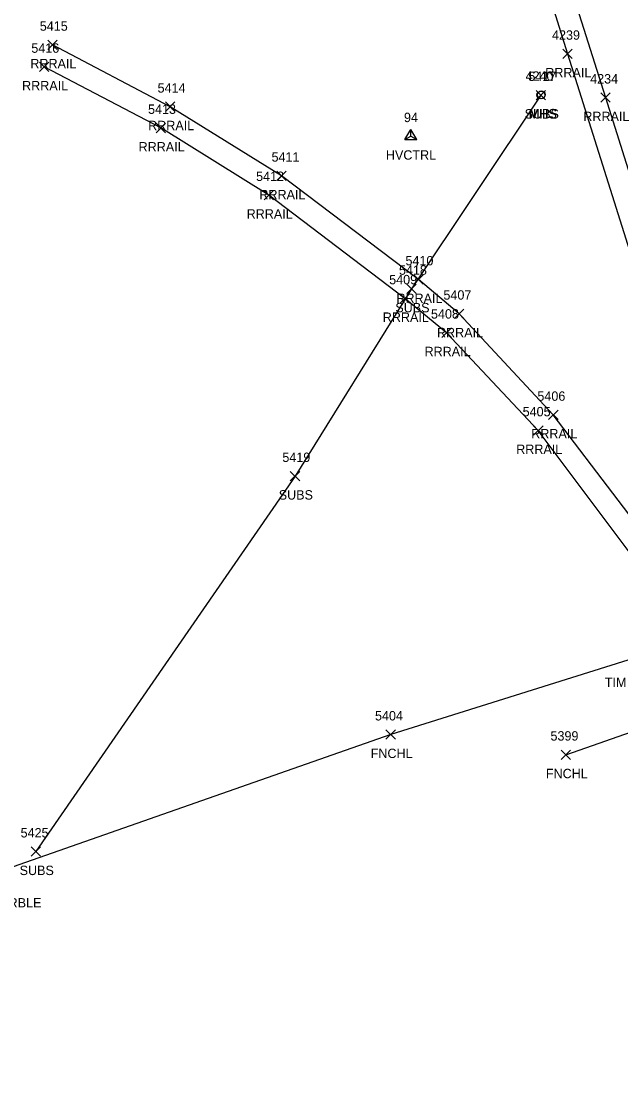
# Model space of a CAD drawing. Extents: x 1462668 to 1465147, y 550359 to 557351.
# Drawn here: x 1463609.8 to 1463737.6, y 555207 to 555430.8 of the extents above; entities that cross this region are included whole.
import ezdxf

# ---------------------------------------------------------------- set-up
doc = ezdxf.new("R2010")
doc.units = 0
for name, color, linetype in [('C_A', 7, 'Continuous'), ('C_I', 7, 'Continuous'), ('CPSM', 7, 'Continuous'), ('L_A', 7, 'Continuous'), ('L_I', 7, 'Continuous'), ('L_TIC', 7, 'Continuous'), ('LFNC', 7, 'Continuous'), ('M_C', 7, 'Continuous'), ('R_A', 7, 'Continuous'), ('R_I', 7, 'Continuous'), ('R_TIC', 7, 'Continuous'), ('RR', 7, 'Continuous'), ('U_A', 7, 'Continuous'), ('U_I', 7, 'Continuous'), ('U_TIC', 7, 'Continuous'), ('USA', 7, 'Continuous'), ('USMH', 7, 'Continuous')]:
    doc.layers.add(name, color=color, linetype=linetype)

msp = doc.modelspace()

# ---------------------------------------------------------------- linework, layer by layer
at = {"layer": 'CPSM'}
for p, q in [((1463691.59, 555405.58), (1463692.84, 555407.74)), ((1463694.09, 555405.58), (1463692.84, 555407.74)), ((1463692.84, 555406.3), (1463692.84, 555407.74)), ((1463691.59, 555405.58), (1463692.84, 555406.3)), ((1463691.59, 555405.58), (1463694.09, 555405.58)), ((1463692.84, 555406.3), (1463692.84, 555406.3)), ((1463692.84, 555406.3), (1463694.09, 555405.58))]:
    msp.add_line(p, q, dxfattribs=at)
at = {"layer": 'L_TIC'}
for points in [[(1463687.55, 555277.98), (1463689.55, 555279.98)], [(1463689.55, 555277.98), (1463687.55, 555279.98)], [(1463724.85, 555273.69), (1463726.85, 555275.69)], [(1463726.85, 555273.69), (1463724.85, 555275.69)]]:
    msp.add_lwpolyline(points, dxfattribs=at)
at = {"layer": 'LFNC'}
msp.add_lwpolyline([(1463725.85, 555274.69), (1463742.66, 555280.56), (1463746.92, 555287.99), (1463746.27, 555297.08), (1463688.55, 555278.98), (1463605.24, 555249.84)], dxfattribs=at)
at = {"layer": 'R_TIC'}
for points in [[(1463615.53, 555424.74), (1463617.53, 555426.74)], [(1463617.53, 555424.74), (1463615.53, 555426.74)], [(1463725.18, 555422.83), (1463727.18, 555424.83)], [(1463727.18, 555422.83), (1463725.18, 555424.83)], [(1463613.77, 555420.05), (1463615.77, 555422.05)], [(1463615.77, 555420.05), (1463613.77, 555422.05)], [(1463733.29, 555413.51), (1463735.29, 555415.51)], [(1463735.29, 555413.51), (1463733.29, 555415.51)], [(1463640.61, 555411.58), (1463642.61, 555413.58)], [(1463642.61, 555411.58), (1463640.61, 555413.58)], [(1463638.58, 555407.05), (1463640.58, 555409.05)], [(1463640.58, 555407.05), (1463638.58, 555409.05)], [(1463664.3, 555396.88), (1463666.3, 555398.88)], [(1463666.3, 555396.88), (1463664.3, 555398.88)], [(1463661.59, 555392.77), (1463663.59, 555394.77)], [(1463663.59, 555392.77), (1463661.59, 555394.77)], [(1463693.48, 555374.82), (1463695.48, 555376.82)], [(1463695.48, 555374.82), (1463693.48, 555376.82)], [(1463690.58, 555370.79), (1463692.58, 555372.79)], [(1463692.58, 555370.79), (1463690.58, 555372.79)], [(1463702.12, 555367.52), (1463704.12, 555369.52)], [(1463704.12, 555367.52), (1463702.12, 555369.52)], [(1463699.47, 555363.49), (1463701.47, 555365.49)], [(1463701.47, 555363.49), (1463699.47, 555365.49)], [(1463722.18, 555346), (1463724.18, 555348)], [(1463724.18, 555346), (1463722.18, 555348)], [(1463718.99, 555342.69), (1463720.99, 555344.69)], [(1463720.99, 555342.69), (1463718.99, 555344.69)]]:
    msp.add_lwpolyline(points, dxfattribs=at)
at = {"layer": 'RR'}
for points in [[(1463572.82, 555978.5), (1463584.06, 555937.35), (1463591.21, 555903.11), (1463598.42, 555867.93), (1463607.06, 555827.71), (1463619.3, 555782.42), (1463659.27, 555654.72), (1463696.5, 555533.57), (1463734.29, 555414.51), (1463767.42, 555309.25), (1463798.97, 555209.76)], [(1463568.13, 555976.96), (1463579.35, 555935.43), (1463586.63, 555901.93), (1463593.51, 555867.09), (1463602.3, 555826.27), (1463614.8, 555780.19), (1463654.9, 555652.54), (1463702.04, 555501.01), (1463726.18, 555423.83), (1463744.37, 555366.2), (1463775.2, 555267.76), (1463794.28, 555208.18)], [(1464068.04, 554374.98), (1464055.46, 554404.32), (1464039.01, 554443.8), (1464024.09, 554484.31), (1464013.79, 554515.47), (1464000.85, 554558.32), (1464006.38, 554539.99), (1463979.74, 554627.83), (1463964.61, 554676.43), (1463938.98, 554759.99), (1463909.59, 554854.5), (1463881.48, 554944.94), (1463834.38, 555091.6), (1463798.97, 555209.76), (1463789, 555236.67), (1463775.2, 555267.76), (1463763.71, 555290.58), (1463750.83, 555310.72), (1463723.18, 555347), (1463703.12, 555368.52), (1463694.48, 555375.82), (1463665.3, 555397.88), (1463641.61, 555412.58), (1463616.53, 555425.74)], [(1463876.84, 554943.34), (1463831.06, 555090.47), (1463794.28, 555208.18), (1463784.21, 555235.43), (1463776.02, 555255.17), (1463770.57, 555266.81), (1463759.57, 555288.01), (1463746.98, 555307.68), (1463719.99, 555343.69), (1463700.47, 555364.49), (1463691.58, 555371.79), (1463662.59, 555393.77), (1463639.58, 555408.05), (1463614.77, 555421.05)]]:
    msp.add_lwpolyline(points, dxfattribs=at)
at = {"layer": 'U_TIC'}
for points in [[(1463719.54, 555414.06), (1463721.54, 555416.06)], [(1463721.54, 555414.06), (1463719.54, 555416.06)], [(1463692.01, 555372.82), (1463694.01, 555374.82)], [(1463694.01, 555372.82), (1463692.01, 555374.82)], [(1463667.18, 555332.98), (1463669.18, 555334.98)], [(1463669.18, 555332.98), (1463667.18, 555334.98)], [(1463612, 555253.08), (1463614, 555255.08)], [(1463614, 555253.08), (1463612, 555255.08)]]:
    msp.add_lwpolyline(points, dxfattribs=at)
at = {"layer": 'USA'}
msp.add_lwpolyline([(1463720.54, 555415.06), (1463693.01, 555373.82), (1463668.18, 555333.98), (1463613, 555254.08)], dxfattribs=at)
at = {"layer": 'USMH'}
for p, q in [((1463720.54, 555415.06), (1463720.54, 555415.06)), ((1463720.62, 555415.11), (1463720.62, 555415.11)), ((1463721.37, 555415.06), (1463721.37, 555415.06)), ((1463721.45, 555415.11), (1463721.45, 555415.11))]:
    msp.add_line(p, q, dxfattribs=at)
for centre in [(1463720.54, 555415.06), (1463720.62, 555415.11)]:
    msp.add_circle(centre, 0.833, dxfattribs=at)

# ---------------------------------------------------------------- texts
at = {"layer": 'C_A'}
msp.add_text('HVCTRL', height=2, dxfattribs=at).set_placement((1463687.53, 555401.3))
at = {"layer": 'C_I'}
msp.add_text('94', height=2, dxfattribs=at).set_placement((1463691.38, 555409.3))
at = {"layer": 'L_A'}
for p in [(1463684.3, 555273.98), (1463721.6, 555269.69)]:
    msp.add_text('FNCHL', height=2, dxfattribs=at).set_placement(p)
at = {"layer": 'L_I'}
for s, p in [('5404', (1463685.21, 555281.98)), ('5399', (1463722.58, 555277.69))]:
    msp.add_text(s, height=2, dxfattribs=at).set_placement(p)
at = {"layer": 'M_C'}
for s, p in [('TIM SHORT LS#651', (1463734.15, 555289.08)), ('4"X4" MARBLE', (1463595.77, 555242.18))]:
    msp.add_text(s, height=2, dxfattribs=at).set_placement(p)
at = {"layer": 'R_A'}
for p in [(1463611.82, 555420.74), (1463721.47, 555418.83), (1463610.06, 555416.05), (1463729.58, 555409.51), (1463636.9, 555407.58), (1463634.87, 555403.05), (1463660.59, 555392.88), (1463657.88, 555388.77), (1463689.77, 555370.82), (1463686.87, 555366.79), (1463698.41, 555363.52), (1463695.76, 555359.49), (1463718.48, 555342), (1463715.28, 555338.69)]:
    msp.add_text('RRRAIL', height=2, dxfattribs=at).set_placement(p)
at = {"layer": 'R_I'}
for s, p in [('5415', (1463613.83, 555428.74)), ('4239', (1463722.91, 555426.83)), ('5416', (1463612.02, 555424.05)), ('4234', (1463731.03, 555417.51)), ('5414', (1463638.91, 555415.58)), ('5413', (1463636.88, 555411.05)), ('5411', (1463663.18, 555400.88)), ('5412', (1463659.89, 555396.77)), ('5410', (1463691.7, 555378.82)), ('5409', (1463688.23, 555374.79)), ('5407', (1463699.78, 555371.52)), ('5408', (1463697.13, 555367.49)), ('5406', (1463719.79, 555350)), ('5405', (1463716.65, 555346.69))]:
    msp.add_text(s, height=2, dxfattribs=at).set_placement(p)
at = {"layer": 'U_A'}
for s, p in [('SUBS', (1463717.08, 555410.06)), ('MHS', (1463717.96, 555410.06)), ('MHS', (1463718.04, 555410.11)), ('SUBS', (1463689.54, 555368.82)), ('SUBS', (1463664.71, 555328.98)), ('SUBS', (1463609.54, 555249.08))]:
    msp.add_text(s, height=2, dxfattribs=at).set_placement(p)
at = {"layer": 'U_I'}
for s, p in [('4240', (1463717.27, 555418.11)), ('5417', (1463717.85, 555418.06)), ('5417', (1463717.85, 555418.06)), ('5418', (1463690.31, 555376.82)), ('5419', (1463665.48, 555336.98)), ('5425', (1463609.74, 555257.08))]:
    msp.add_text(s, height=2, dxfattribs=at).set_placement(p)

doc.saveas('drawing.dxf')
